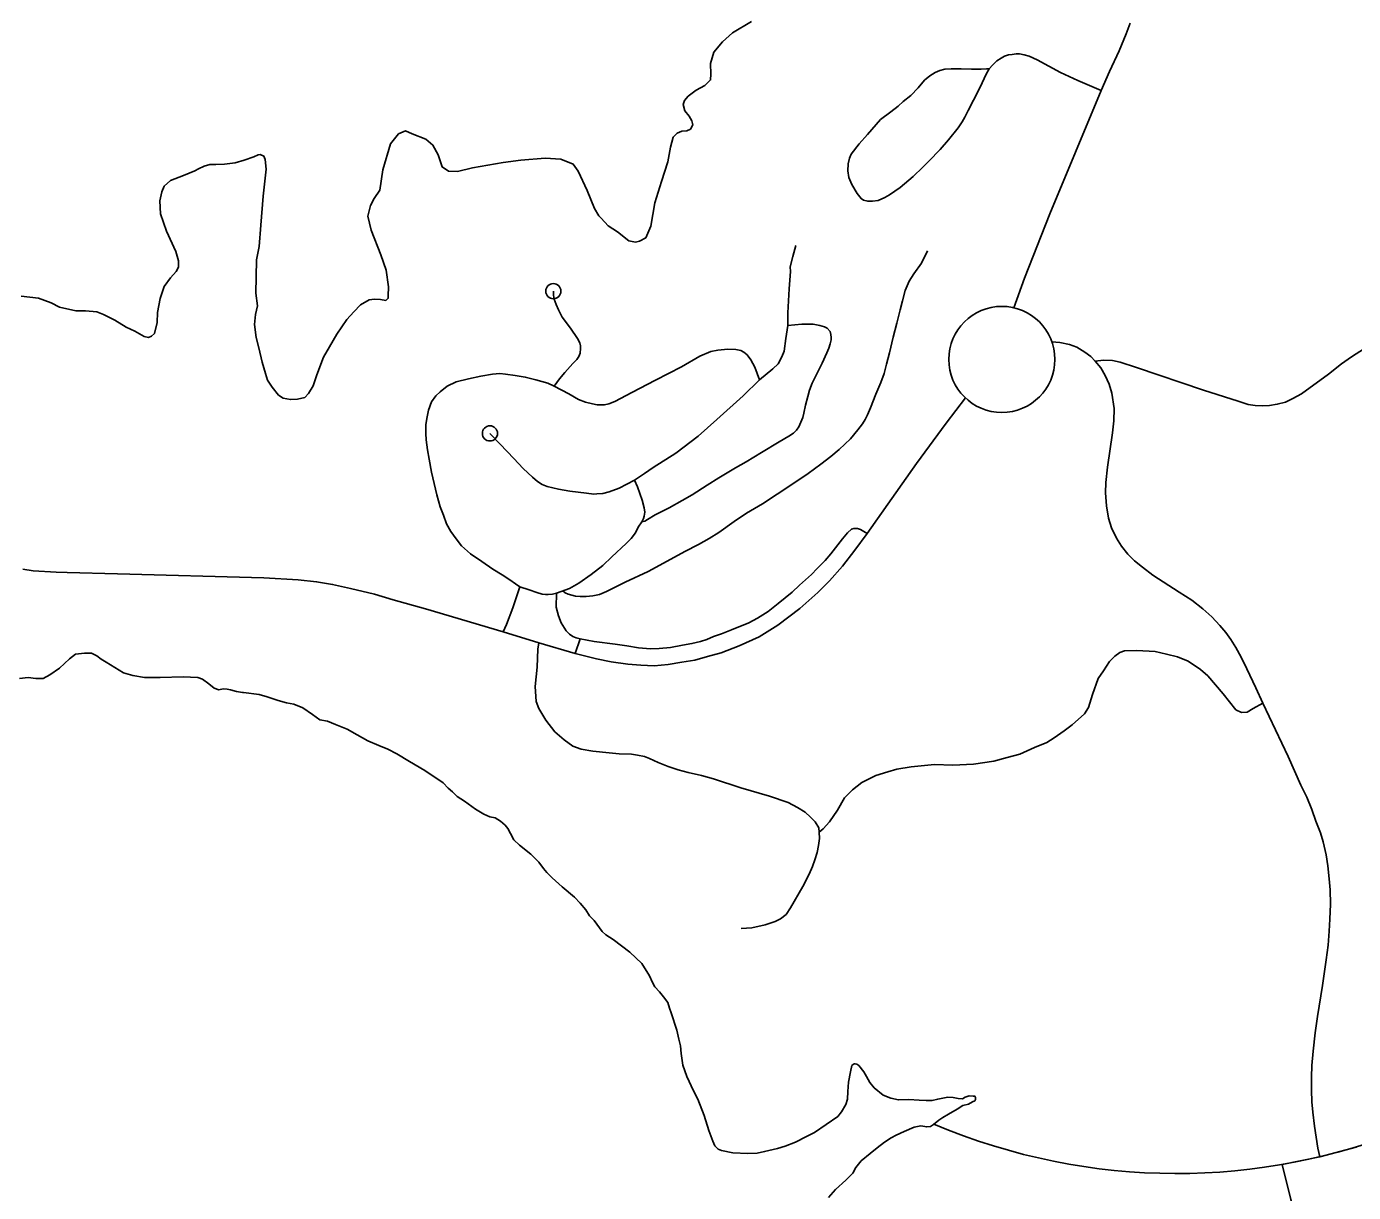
# Model space of a CAD drawing. Extents: x 653372 to 905732, y 627442 to 787275.
# Drawn here: x 720498 to 724877, y 731081 to 734929 of the extents above; entities that cross this region are included whole.
import ezdxf

# ---------------------------------------------------------------- set-up
doc = ezdxf.new("R2010")
doc.units = 0
for name, color, linetype in [('10', 7, 'Continuous'), ('24', 7, 'Continuous'), ('31', 7, 'Continuous'), ('32', 7, 'Continuous'), ('63', 7, 'Continuous'), ('9', 7, 'Continuous')]:
    doc.layers.add(name, color=color, linetype=linetype)

msp = doc.modelspace()

# ---------------------------------------------------------------- linework, layer by layer
at = {"layer": '10'}
for points in [[(723882.2, 733888.3), (723908.4, 733886.4), (723940, 733880.1), (723964.5, 733870.7), (723991.4, 733854.9), (724010.3, 733839.8), (724025.5, 733824.8), (724043.6, 733802.7), (724058, 733778.1), (724071.1, 733749.2), (724079.9, 733719.3), (724087.5, 733668.5), (724086.2, 733627.7), (724081.8, 733588.5), (724065.5, 733474.5), (724060.2, 733424.7), (724059.2, 733390.3), (724062.2, 733347.7), (724069.1, 733307.1), (724078.9, 733275.1), (724095, 733240.1), (724111.5, 733214.4), (724132.7, 733187.4), (724155.2, 733165.7), (724180.9, 733144.5), (724215.7, 733119)], [(720486.2, 733137.9), (720520.5, 733132.6), (720596.6, 733128.6), (720632.2, 733127.1), (720798.8, 733123.2), (721281.8, 733109.7), (721394.5, 733103.1), (721455.6, 733097), (721508.1, 733087.9), (721567.9, 733074.2), (721647, 733055.7), (721708.8, 733036.6), (721815.5, 733007.6), (722071.3, 732931.8), (722189.1, 732894.9), (722308.8, 732859.5), (722378.9, 732842.5), (722428.1, 732832.5), (722482.7, 732824.4), (722525.6, 732820.9), (722569.7, 732819.6), (722616, 732823.6), (722660.4, 732830.9), (722703.6, 732838.2), (722745.9, 732849.8), (722790.3, 732862.5), (722850.2, 732885.4), (722915.9, 732915.4), (722977.3, 732953.7), (723050, 733008.6), (723109.7, 733061.6), (723148.5, 733100.3), (723190.8, 733148.5), (723232.2, 733201.1), (723272.1, 733255.5), (723435.5, 733486.6), (723533.1, 733619.9), (723596.7, 733703.6)], [(724215.7, 733119), (724302.7, 733062.6), (724343.9, 733035.5), (724380.7, 733007.5), (724409.5, 732980.8), (724436, 732952.6), (724456.3, 732928.9), (724472.8, 732905.8), (724489.3, 732880), (724506.6, 732847.7), (724525.3, 732809.5), (724555.5, 732747.1), (724578.1, 732696.4), (724661.6, 732520.1), (724703.9, 732425.2), (724723.2, 732385.6), (724739.7, 732344.7), (724753.6, 732306.1), (724768.1, 732268), (724776.9, 732238.5), (724786.9, 732195.1), (724793.3, 732158.9), (724797.4, 732116.2), (724800.1, 732079.6), (724801.3, 732032.2), (724799.9, 731983), (724797, 731943.3), (724793.5, 731897.1), (724787.2, 731848.8), (724775.5, 731763.6), (724758.5, 731661.4), (724750.9, 731607.8), (724744.3, 731547.7), (724740.2, 731500.5), (724738.5, 731461.8), (724738.8, 731418.8), (724740.3, 731380), (724743.1, 731345.5), (724748.7, 731300.1), (724754.1, 731263.9), (724760, 731227.6), (724766.1, 731198.7)], [(724885.9, 731230.7), (724766.1, 731198.7), (724642.5, 731173.5), (724671.2, 731057.5), (724710.1, 730908.7), (724739.7, 730810.1), (724756.8, 730763.4), (724778.7, 730710.9), (724803.4, 730661.9), (724830.3, 730610.3), (724865.1, 730546.6), (724909.6, 730471.7)]]:
    msp.add_lwpolyline(points, dxfattribs=at)
at = {"layer": '24'}
msp.add_circle((723717, 733830.7), 175, dxfattribs=at)
at = {"layer": '31'}
for points in [[(724140.6, 734940.4), (724127.6, 734905.6), (724104.7, 734849.7), (724072.2, 734781.1), (724044.7, 734717.8), (723875.5, 734311.4), (723791.4, 734099.2), (723756.7, 734001.1)], [(724044.7, 734717.8), (723968.3, 734751.2), (723910.8, 734777.9), (723833.3, 734820), (723807.5, 734832), (723790.3, 734836.2), (723775.2, 734839.4), (723764.7, 734839.8), (723751.4, 734837.7), (723739.3, 734836.1), (723725.9, 734831.3), (723714.5, 734825.2), (723700.9, 734815.9), (723685.8, 734802.3), (723675.4, 734789.8), (723665.2, 734772.4), (723645.4, 734729.6), (723623.6, 734686.4), (723606.1, 734652.3), (723594.6, 734630.2), (723585.7, 734615.1), (723572.7, 734595.2), (723540.5, 734555.9), (723513, 734523.8), (723476.1, 734485.1), (723456.7, 734465.3), (723424.4, 734434.1), (723381.1, 734398), (723346.6, 734374.1), (723330.5, 734364.6), (723308.5, 734355.6), (723290.4, 734353), (723274.3, 734352.6), (723260.7, 734355.9), (723252.4, 734361.7), (723239.3, 734378.6), (723221.7, 734407.7), (723211.9, 734431.7), (723208.6, 734453.5), (723210.1, 734476), (723213.8, 734494.8), (723220, 734507.8)], [(723220, 734507.8), (723246.2, 734541.9), (723273.3, 734573.3), (723317, 734623), (723350.3, 734647.8), (723374.6, 734666.8), (723391.5, 734681.9), (723416.8, 734701.6), (723440.5, 734727.4), (723461.7, 734752.1), (723479.5, 734766.9), (723497.5, 734777.2), (723512.5, 734783.9), (723528.7, 734788.3), (723549.7, 734790.1), (723582.7, 734790.3), (723616.8, 734788.5), (723648.5, 734788.7), (723666.3, 734790.2), (723675.4, 734789.8)], [(723036.8, 734206.7), (723026.8, 734170), (723018.6, 734136.4), (723019, 734121.1), (723015.6, 734064.1), (723010.8, 733984.7), (723010.4, 733942.9), (723004.3, 733899.6), (722999, 733858), (722991.2, 733838.9), (722979.2, 733815.9), (722961.1, 733799.6), (722917.4, 733763.1), (722863, 733710.6), (722776.2, 733632.8), (722714.3, 733577.6), (722641, 733521.1), (722566.4, 733473.4), (722538, 733454.2), (722505.1, 733431.9), (722453.7, 733405.3), (722421.2, 733393.4), (722399.7, 733388.4), (722380.4, 733387), (722370.7, 733386.4), (722346.7, 733388.8), (722291, 733396.1), (722253.4, 733402.4), (722216.5, 733410.8), (722200.2, 733417.7), (722184.8, 733427.8), (722167.6, 733441.6), (722137.5, 733470.2), (722106.7, 733503.3), (722061.5, 733550.9), (722027.6, 733586.5)], [(722236.9, 734056), (722237.4, 734043.2), (722239.4, 734029.8), (722245.7, 734011.5), (722253.6, 733994.8), (722266.5, 733970.3), (722294, 733934.1), (722316.3, 733899.7), (722324.3, 733885.7), (722326.4, 733875.2), (722326.9, 733866.4), (722324.9, 733851), (722320.5, 733839.9), (722314.2, 733830.4), (722301.7, 733816.7), (722274.3, 733787), (722257.6, 733766.1), (722240.1, 733742.9)], [(723010.4, 733942.9), (723056.9, 733946.8), (723094.7, 733946.9), (723116.3, 733943), (723131.9, 733938.6), (723141, 733933.5), (723149.9, 733923.1), (723152.8, 733913.4), (723153.3, 733902.5), (723153.9, 733895.3), (723150.7, 733882.5), (723146.2, 733867.8), (723139.7, 733852.7), (723124.2, 733818.6), (723100.7, 733772.2), (723090.9, 733751.8), (723082.6, 733729.2), (723076.3, 733708.1), (723069, 733679.7), (723063, 733653), (723060.6, 733639), (723054.1, 733623.5), (723046.8, 733608.4), (723039.2, 733597.4), (723028.9, 733587.6), (723014.1, 733577.6), (722982.2, 733558.1), (722923.4, 733523.3), (722873.1, 733493.1), (722837.5, 733472.9), (722783.5, 733440.3), (722744.9, 733415.8), (722694.7, 733383.6), (722662, 733365.3), (722619, 733340.9), (722572.9, 733318.1), (722547.5, 733302), (722538.9, 733296.3), (722528.9, 733294.4)], [(722505.1, 733431.9), (722514.6, 733410.2), (722530.2, 733365.9), (722536.7, 733340.4), (722538.3, 733326.6), (722537.1, 733313.8), (722534.4, 733305.4), (722528.9, 733294.4), (722517.1, 733277), (722507.7, 733258.4), (722493.8, 733239.5), (722476.9, 733222.7), (722429.7, 733179.4), (722400.1, 733150.9), (722361.4, 733120.3), (722321.2, 733092.6), (722289.7, 733075), (722247.2, 733059.2), (722234.5, 733056.2), (722219.9, 733054.2), (722210.9, 733054.7), (722200.1, 733056.2), (722181.9, 733061.4), (722156.6, 733069.8), (722126.4, 733080.2), (722111.9, 733089.8), (722093.7, 733102.6), (722067.5, 733119.6), (722037.1, 733138.6), (722000.6, 733163.3), (721963.6, 733189.4), (721934.3, 733215.2), (721915.7, 733238.7), (721898.7, 733262.9), (721884.6, 733288.2), (721874.6, 733316.7), (721863.4, 733344), (721852.9, 733384.1), (721835, 733458.6), (721826.7, 733501.5), (721821.2, 733532.6), (721816.9, 733565.3), (721816.4, 733586.2), (721816.4, 733615.3), (721820, 733640.9), (721825.1, 733663.3), (721835.2, 733690.3), (721849.4, 733710), (721863.5, 733724.1), (721886.6, 733742.7), (721916.7, 733756.7), (721956.9, 733767.1), (721998.1, 733775.9), (722036.2, 733781.6), (722060, 733783.9), (722079.2, 733781.7), (722111.3, 733777.3), (722144.1, 733772.3), (722179.2, 733763.6), (722218.7, 733752.4), (722240.1, 733742.9), (722287.9, 733717), (722320, 733698.7), (722343, 733689.6), (722366.3, 733683.6), (722381.9, 733681.2), (722393.9, 733680.4), (722406, 733680.8), (722420.5, 733684), (722440.1, 733691.9), (722496, 733721.2), (722574.4, 733762.2), (722659.8, 733806.3), (722720.1, 733841), (722757.1, 733856.3), (722779.8, 733861.7), (722812.8, 733864.3), (722838.9, 733863.5), (722855.3, 733859.8), (722865.6, 733854.3), (722876.2, 733845.5), (722888.6, 733829.5), (722901.5, 733805.4), (722917.4, 733763.1)], [(724914.2, 733866.4), (724870.9, 733839.7), (724837.5, 733816.2), (724795.1, 733781.9)], [(724025.5, 733824.8), (724052.1, 733827.9), (724081.8, 733827), (724107.3, 733821.4), (724161.5, 733804.5), (724382.7, 733728.7), (724497.4, 733693), (724530.1, 733682.4), (724553.3, 733678.5), (724576.6, 733677.8), (724600.7, 733678.7), (724625.7, 733682.8), (724653.3, 733690), (724676.9, 733701.3), (724706.4, 733717.3), (724795.1, 733781.9)], [(723300.8, 733715.9), (723283, 733671.1), (723273.4, 733647.7), (723266.1, 733632.2), (723256.8, 733617.6), (723242.2, 733598.3), (723217.2, 733568.9), (723180.4, 733533.8), (723153.1, 733509.7), (723119.4, 733485), (723078, 733454.2), (723024.2, 733417.6), (722927.6, 733354.3), (722874.4, 733323.7), (722833.4, 733296), (722783.5, 733258.8), (722751.5, 733239.2), (722715.6, 733220.2), (722671.1, 733197), (722600, 733158.1), (722549.3, 733131.1), (722473.9, 733095.1), (722412.8, 733064.5), (722389.6, 733055.1), (722367, 733049.8), (722345.2, 733048), (722325.1, 733047.8), (722309.5, 733049.5), (722297.5, 733052.5), (722285.3, 733056.1), (722276.2, 733060.4), (722268.6, 733066.4)], [(722247.2, 733059.2), (722246.7, 733013.4), (722253.4, 732983.8), (722262.6, 732961.6), (722279.5, 732935), (722290, 732923.4), (722301.1, 732915.5), (722312.6, 732911.5), (722325.9, 732908.8), (722372.1, 732900), (722441, 732890.7), (722479.4, 732885.2), (722518.2, 732878.4), (722557.6, 732874.8), (722586.2, 732876.3), (722623.7, 732880), (722662.9, 732886.9), (722694.4, 732892.8), (722722.4, 732899.6), (722743.1, 732906.2), (722765.1, 732916.4), (722791.4, 732924.5), (722824.8, 732937.9), (722882.4, 732961.5), (722910.6, 732976.8), (722946.3, 732998.6), (722978.8, 733025.4), (723024.5, 733062.2), (723049, 733085.2), (723088.4, 733120.6), (723107.9, 733140.1), (723133.6, 733167.1), (723152.8, 733189.4), (723191.6, 733237.9), (723207.9, 733258.3), (723220.7, 733270.4), (723228.8, 733272.9), (723240.9, 733272.6), (723250, 733269.1), (723272.1, 733255.5)], [(722126.4, 733080.2), (722103.1, 733010.5), (722082.1, 732955.6), (722071.3, 732931.8)], [(722189.1, 732894.9), (722185.5, 732874.4), (722183.1, 732815), (722176.9, 732751.5), (722179.7, 732701.6), (722189.3, 732678.3), (722211.8, 732640), (722241.5, 732601.5), (722272.3, 732574.5), (722301.4, 732554.2), (722328.4, 732544.3), (722367, 732537.7), (722421.1, 732532.1), (722454.3, 732528.6), (722494.3, 732527.4), (722514.3, 732524.4), (722537.8, 732519.5), (722554.5, 732512.9), (722582.7, 732500.5), (722616.2, 732486.8), (722648.6, 732475.5), (722682.3, 732467.2), (722725.7, 732457.4), (722765.4, 732445.9), (722855.1, 732416.5), (722950.1, 732388.8), (723011.3, 732368.1), (723042.4, 732352), (723067.4, 732336.1), (723085.7, 732319.8), (723101, 732303.9), (723112.5, 732284.1), (723114.5, 732270.1), (723115.1, 732249.5), (723111.4, 732226.5), (723107, 732203), (723100.3, 732178.9), (723092.3, 732157.3), (723081.2, 732131), (723060, 732090.3), (723019.7, 732020.2), (723005.1, 731998.8), (722986.4, 731983.6), (722968.6, 731975), (722936.1, 731964.5), (722891.6, 731954.3), (722856.3, 731951.7)], [(722325.9, 732908.8), (722308.8, 732859.5)], [(723990, 732661.3), (724003, 732682.1), (724016.4, 732724.8), (724034.4, 732777), (724052.7, 732803.1), (724072.5, 732833.5), (724089.4, 732851.2), (724106.1, 732862.8), (724122, 732868.4), (724162.1, 732869.6), (724222.6, 732866), (724260, 732858.2), (724296.7, 732849.2), (724332, 732834.2), (724373.1, 732807.5), (724396.7, 732786.7), (724421.9, 732756.9), (724447.4, 732726.4), (724489.4, 732673.6), (724507.4, 732665.1), (724526.2, 732666.4), (724546.6, 732677.9), (724578.1, 732696.4)], [(723114.5, 732270.1), (723127.7, 732280.9), (723148.4, 732304.5), (723174.4, 732342.6), (723198.1, 732383.7), (723224.4, 732409.6), (723255.4, 732434.2), (723301, 732457.7), (723340.8, 732469.8), (723370.7, 732478), (723417.7, 732485.7), (723494.3, 732493.1), (723555.5, 732491.3), (723623.3, 732494.1), (723690.3, 732504.8), (723734.3, 732516.2), (723775.9, 732527.7), (723825, 732549.3), (723865.6, 732566.3), (723889.4, 732581.9), (723922.2, 732604.5), (723948.9, 732624.9), (723990, 732661.3)]]:
    msp.add_lwpolyline(points, dxfattribs=at)
for centre in [(722236.9, 734056), (722027.6, 733586.5)]:
    msp.add_circle(centre, 25, dxfattribs=at)
at = {"layer": '32'}
msp.add_lwpolyline([(723471.8, 734189.1), (723452.1, 734148.7), (723426.9, 734113.3), (723411.7, 734088.8), (723397.9, 734057.9), (723388.8, 734024.4), (723381.5, 733994), (723370.5, 733950.1), (723357.9, 733903.8), (723345.9, 733852.7), (723336.7, 733815.2), (723328.6, 733784.2), (723317.2, 733754), (723300.8, 733715.9)], dxfattribs=at)
at = {"layer": '63'}
msp.add_arc((724294.2, 733201.6), 2057.8, 247.0654, 336.5277, dxfattribs=at)
at = {"layer": '9'}
for points in [[(722890.8, 734945.9), (722827.9, 734908.5), (722795.3, 734879.5), (722766.2, 734844.8), (722755.7, 734807.7), (722756.5, 734772.1), (722755.9, 734753.4), (722736.7, 734735.3), (722708.1, 734719.3), (722681.4, 734699.5), (722669.7, 734684.9), (722665.6, 734671.9), (722670.6, 734651.2), (722685, 734633.9), (722693.9, 734618.7), (722697.2, 734605.5), (722689.3, 734590.8), (722677.9, 734585.5), (722661.1, 734584.1), (722645.9, 734577.1), (722632.4, 734564.4), (722623.9, 734531), (722615, 734482.6), (722594.3, 734417.7), (722571.6, 734347.3), (722558.1, 734271), (722542, 734232.1), (722521.1, 734221.5), (722507.9, 734218.2), (722485.6, 734222.6), (722449, 734251.8), (722417.8, 734271.4), (722394.3, 734296.5), (722387, 734304.2), (722372.8, 734328.9), (722348.4, 734387.7), (722318.5, 734452.2), (722302.3, 734475.1), (722261.7, 734491.3), (722209.4, 734494.8), (722129.3, 734488.9), (722071.5, 734480.5), (721969.9, 734462.9)], [(721969.9, 734462.9), (721920.9, 734451.3), (721891, 734452.2), (721870.1, 734466.2), (721856.3, 734505.9), (721839.3, 734537.9), (721815.6, 734557.4), (721771.3, 734575.5), (721749.1, 734585.6), (721726.3, 734575), (721699.2, 734542.2), (721674.2, 734456.8), (721664.7, 734389.7), (721645.1, 734362.3), (721633.2, 734338.3), (721624.6, 734303), (721636, 734257.8), (721667.6, 734176.3), (721685.7, 734125.3), (721692.5, 734070.8), (721691.6, 734040.9), (721692.3, 734032.4), (721684.6, 734025.2), (721666, 734028.5), (721646.3, 734029.1), (721629.4, 734026.8), (721600.9, 734010.8), (721578.7, 733988.1), (721555.5, 733962.6), (721522.2, 733914), (721497.6, 733871.7), (721477.8, 733837.7), (721456.5, 733779.6), (721444.1, 733743.5), (721429.3, 733717.7), (721416.8, 733705), (721392.3, 733699.2), (721368.9, 733698), (721344.7, 733702.5), (721330.1, 733713.2), (721308.4, 733739.1), (721293.2, 733762), (721286.4, 733784.7), (721276.2, 733821.5), (721264.6, 733868.6), (721256.2, 733902.5), (721251, 733945.7), (721253.8, 733978.4), (721260.3, 734007.2), (721255, 734049.5), (721255.7, 734102.8), (721257.4, 734158.9), (721266.2, 734203.5), (721271.1, 734273.6), (721278.7, 734369.7), (721288.8, 734459.1), (721286, 734490.1), (721281.7, 734501.4), (721269.7, 734507.4), (721262.2, 734505.8), (721248, 734499.6), (721216.8, 734488.4), (721186.7, 734480), (721151.9, 734475.4), (721122.9, 734474.4), (721103.2, 734474), (721084.4, 734469), (721065.4, 734459.3), (721053.5, 734453.1), (721016.6, 734438.3), (720973.1, 734421.8), (720952.9, 734402.8), (720944.8, 734383.4), (720938.3, 734353.6)], [(720938.3, 734353.6), (720940.7, 734311.2), (720960.6, 734254.2), (720991.4, 734186.5), (720999.9, 734156.2), (721000.3, 734135.5), (720992.3, 734120.7), (720973.8, 734099.6), (720952.3, 734071.1), (720938.9, 734032.1), (720930, 733985.3), (720929.9, 733952.4), (720920.4, 733916.1), (720910.7, 733907), (720901.2, 733903.5), (720886.3, 733906.7), (720855.8, 733923.6), (720827, 733936.7), (720789.2, 733960.4), (720752.1, 733978.5), (720729.9, 733987.6), (720692.4, 733990.6), (720661.4, 733990.6), (720607.2, 734003.5), (720579.5, 734017.5), (720537.6, 734032.8), (720480.5, 734039.3)], [(720474.8, 732777.4), (720504, 732780.3), (720529.3, 732777.6), (720552.8, 732777.9), (720574.7, 732789.4), (720607.4, 732811.9), (720640.2, 732842), (720659.5, 732857.4), (720689.7, 732861.2), (720713.1, 732860.5), (720729.8, 732852.4), (720744.5, 732841.7), (720761.6, 732830.9), (720817.9, 732796.3), (720849.5, 732786.8), (720887.9, 732781), (720939.5, 732780.4), (721015.7, 732782.8), (721063.6, 732780.4), (721079.4, 732775.2), (721099.6, 732759.6), (721117, 732745), (721132.9, 732739.8), (721147, 732743.1), (721160.2, 732742.7), (721171.4, 732739.6), (721191.5, 732734), (721211.5, 732730.9), (721214.6, 732730.8)], [(721214.6, 732730.8), (721266.4, 732724.2), (721292.8, 732716.6), (721328.7, 732705.2), (721355.8, 732696.9), (721380.2, 732692.7), (721409.9, 732680.2), (721442.1, 732658.1), (721466.2, 732640.9), (721491.3, 732636.1), (721517.7, 732625.7), (721556.8, 732610.2), (721589.1, 732591.4), (721624.7, 732571.9), (721660.5, 732556.5), (721690.9, 732543.9), (721720.1, 732528.8), (721761.7, 732503.6), (721812.7, 732473.3), (721873.7, 732433.2), (721890.3, 732414.9), (721903.6, 732403.6), (721919.5, 732388.1), (721943.7, 732373), (721980.5, 732346.6), (722007.7, 732329.8), (722027.3, 732321), (722045, 732317), (722062.4, 732306.9), (722078.4, 732292.8), (722087, 732282.3), (722096, 732265.6), (722106.4, 732245.4), (722125.7, 732227.8), (722162.3, 732197.3), (722188.9, 732171.2), (722204.7, 732150.2), (722215.2, 732136.9), (722233.2, 732119.9), (722265.7, 732089.5), (722306.4, 732055.5), (722325, 732035.8), (722344.1, 732013.3), (722355.8, 731994.5), (722371.1, 731978.3), (722397.9, 731942.3), (722410.5, 731931), (722434.7, 731915.9), (722488.8, 731874.6)], [(722488.8, 731874.6), (722528.7, 731836.5), (722554.1, 731795.4), (722563.7, 731773.9), (722572.2, 731759.3), (722586.7, 731743.1), (722599.9, 731727), (722614.3, 731707.4), (722620.6, 731688.8), (722625.6, 731674.3), (722644.8, 731616.9), (722651.5, 731587.3), (722656.9, 731564.6), (722658.2, 731539.9), (722664.6, 731501.4), (722677.1, 731463.4), (722699, 731416.3), (722713.2, 731388.5), (722734.1, 731334.6), (722750.4, 731285.5), (722763.7, 731250.3), (722769.4, 731235), (722780.7, 731223.8), (722791.5, 731219.3), (722829.2, 731212), (722878.7, 731209.9), (722909.5, 731210.3), (722934.2, 731215.7), (722976.6, 731226.1), (723001.4, 731234.2), (723036, 731246.9), (723072.1, 731265.6), (723098.4, 731278.5), (723136.8, 731305.4), (723175.2, 731331.6), (723188, 731346.9), (723201.7, 731371.1), (723207.7, 731388.7), (723209.1, 731414), (723210.8, 731445.4), (723217.2, 731479.4), (723222, 731499.7), (723227.6, 731504.3), (723230.3, 731505.6), (723232.4, 731505.6), (723238.5, 731504), (723244.5, 731500.4), (723261, 731479.4), (723270.8, 731464.1), (723281.1, 731443.9), (723295.6, 731426.4)], [(723295.6, 731426.4), (723325.3, 731401.6), (723350.3, 731391.9), (723375.4, 731386.4), (723410.3, 731387.4), (723443.8, 731385.7), (723467, 731384.3), (723486.8, 731384.4), (723505.4, 731389.3), (723539, 731395.2), (723556.1, 731394), (723573.1, 731390.7), (723586.7, 731390.3), (723595.8, 731395.5), (723609.6, 731399.9), (723621.9, 731398.8), (723628, 731398.7), (723630.6, 731394.5), (723630.4, 731387.6), (723627.6, 731383.6), (723619.9, 731379.8), (723607.4, 731371.9), (723588.8, 731367.7), (723570, 731356), (723541.5, 731339.7), (723522, 731328), (723509.4, 731319.5), (723491.2, 731305.7), (723481.5, 731299.1), (723469.1, 731297.4), (723449.4, 731300.8), (723428.1, 731295.9), (723394.2, 731282.6), (723368.5, 731270.4), (723351.2, 731261.3), (723330.2, 731246.9), (723305.7, 731227.8), (723281.9, 731209.4), (723252.5, 731185), (723234.8, 731163.6), (723225.7, 731145.1), (723201.7, 731121.3), (723168, 731090.8), (723145.3, 731064.8)]]:
    msp.add_lwpolyline(points, dxfattribs=at)

doc.saveas('drawing.dxf')
